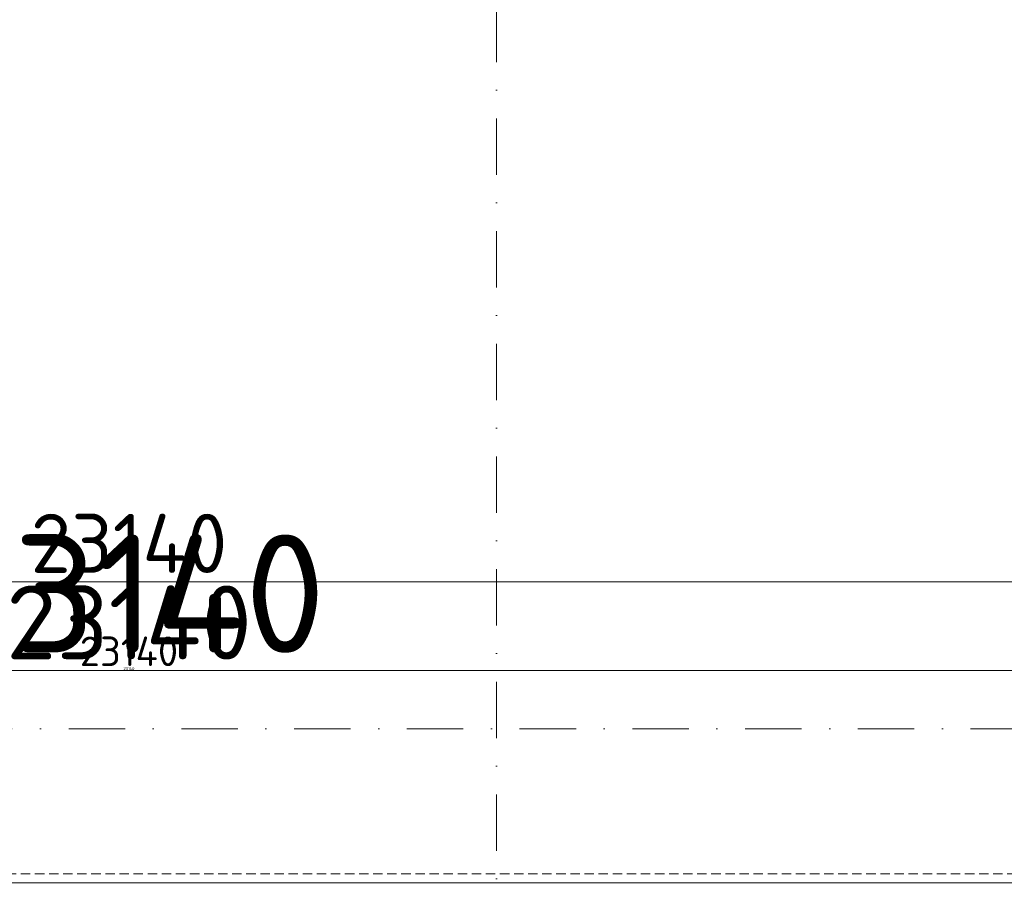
# Model space of a CAD drawing. Header units: millimetres. Extents: x -15830 to 4680139, y -28864 to 2281735.
# Tile 468 of 577: x 340255 to 346911, y 243178 to 249081. Entities that reach past the tile are written whole.
import ezdxf

# ---------------------------------------------------------------- set-up
doc = ezdxf.new("R2010")
doc.units = ezdxf.units.MM
for name, pattern in [('CENTERX2', [101.6, 63.5, -12.7, 12.7, -12.7]), ('DASHDOT', [25.4, 12.7, -6.35, 0, -6.35]), ('DASHED', [19.05, 12.7, -6.35]), ('HIDDEN', [9.525, 6.35, -3.175])]:
    doc.linetypes.add(name, pattern=pattern)
for name, color, linetype, lineweight in [('A99_N_kce-pod', 7, 'DASHED', 20), ('A99_N_koty-200', 5, 'Continuous', 5), ('A99_N_koty-200 @ 1', 5, 'Continuous', 5), ('A99_N_koty-200 @ 10', 5, 'Continuous', 5), ('A99_N_koty-200 @ 100', 5, 'Continuous', 5), ('A99_N_koty-200 @ 200', 5, 'Continuous', 5), ('A99_N_koty-200 @ 250 (1)', 5, 'Continuous', 5), ('A99_N_koty-200 @ 250 (2)', 5, 'Continuous', 5), ('A99_N_koty-200 @ 400', 5, 'Continuous', 5), ('A99_S_kce-pohl', 7, 'Continuous', 5), ('A99_S_osy', 1, 'CENTERX2', 5)]:
    doc.layers.add(name, color=color, linetype=linetype, lineweight=lineweight)
doc.styles.add('A99_kota', font='isocpeur.ttf', dxfattribs={"height": 2})
doc.dimstyles.new('A99_kota_200 new', dxfattribs={"dimscale": 200, "dimtxt": 2, "dimasz": 1.2, "dimexe": 0.5, "dimexo": 1.5, "dimgap": 0.3, "dimtad": 1, "dimdec": 0, "dimzin": 3, "dimdsep": 46, "dimtxsty": 'A99_kota', "dimblk": 'ARCHTICK', "dimcen": 2.5, "dimazin": 2, "dimtfac": 0.75, "dimtdec": 0, "dimtmove": 2, "dimatfit": 0, "dimfxl": 0, "dimtolj": 1, "dimtzin": 0, "dimlwd": 5, "dimlwe": 5, "dimarcsym": 0})

# ---------------------------------------------------------------- blocks, each defined once
blk = doc.blocks.new('_ArchTick')
at = {"color": 0, "linetype": 'ByBlock', "const_width": 0.15}
blk.add_lwpolyline([(-0.5, -0.5), (0.5, 0.5)], dxfattribs=at)
blk = doc.blocks.new('*D216')
at = {"layer": 'A99_N_koty-200', "color": 0, "linetype": 'Continuous', "lineweight": 5, "ltscale": 10, "transparency": 16777216}
for p, q in [((343479, 241208.3), (343479, 240758.3)), ((352479, 241208.3), (352479, 240758.3)), ((352479, 240808.3), (343479, 240808.3))]:
    blk.add_line(p, q, dxfattribs=at)
at = {"layer": 'Defpoints', "color": 0, "linetype": 'Continuous', "ltscale": 10, "transparency": 16777216}
for p in [(343479, 243683.3), (352479, 243683.3), (343479, 240808.3)]:
    blk.add_point(p, dxfattribs=at)
at = {"layer": 'A99_N_koty-200', "color": 0, "linetype": 'Continuous', "lineweight": 5, "ltscale": 10, "transparency": 16777216, "xscale": 120, "yscale": 120, "zscale": 120, "rotation": 180}
blk.add_blockref('_ArchTick', (343479, 240808.3), dxfattribs=at)
at = {"layer": 'A99_N_koty-200', "color": 0, "linetype": 'Continuous', "lineweight": 5, "ltscale": 10, "transparency": 16777216, "xscale": 120, "yscale": 120, "zscale": 120}
blk.add_blockref('_ArchTick', (352479, 240808.3), dxfattribs=at)
at = {"layer": 'A99_N_koty-200', "color": 0, "linetype": 'Continuous', "ltscale": 10, "transparency": 16777216, "insert": (347979, 240938.3), "char_height": 200, "attachment_point": 5, "style": 'A99_kota'}
blk.add_mtext('\\A1;9000', dxfattribs=at)
blk = doc.blocks.new('*D217')
at = {"layer": 'A99_N_koty-200', "color": 0, "linetype": 'Continuous', "lineweight": 5, "ltscale": 10, "transparency": 16777216}
for p, q in [((343479, 241608.3), (343479, 240708.3)), ((352479, 241608.3), (352479, 240708.3)), ((352479, 240808.3), (343479, 240808.3))]:
    blk.add_line(p, q, dxfattribs=at)
at = {"layer": 'Defpoints', "color": 0, "linetype": 'Continuous', "ltscale": 10, "transparency": 16777216}
for p in [(343479, 243683.3), (352479, 243683.3), (343479, 240808.3)]:
    blk.add_point(p, dxfattribs=at)
at = {"layer": 'A99_N_koty-200', "color": 0, "linetype": 'Continuous', "lineweight": 5, "ltscale": 10, "transparency": 16777216, "xscale": 240, "yscale": 240, "zscale": 240, "rotation": 180}
blk.add_blockref('_ArchTick', (343479, 240808.3), dxfattribs=at)
at = {"layer": 'A99_N_koty-200', "color": 0, "linetype": 'Continuous', "lineweight": 5, "ltscale": 10, "transparency": 16777216, "xscale": 240, "yscale": 240, "zscale": 240}
blk.add_blockref('_ArchTick', (352479, 240808.3), dxfattribs=at)
at = {"layer": 'A99_N_koty-200', "color": 0, "linetype": 'Continuous', "ltscale": 10, "transparency": 16777216, "insert": (347979, 241068.3), "char_height": 400, "attachment_point": 5, "style": 'A99_kota'}
blk.add_mtext('\\A1;9000', dxfattribs=at)
blk = doc.blocks.new('*D218')
at = {"layer": 'A99_N_koty-200', "color": 0, "linetype": 'Continuous', "lineweight": 5, "ltscale": 10, "transparency": 16777216}
for p, q in [((343479, 240812.3), (343479, 240807.8)), ((352479, 240808.3), (343479, 240808.3)), ((352479, 240812.3), (352479, 240807.8))]:
    blk.add_line(p, q, dxfattribs=at)
at = {"layer": 'Defpoints', "color": 0, "linetype": 'Continuous', "ltscale": 10, "transparency": 16777216}
for p in [(343479, 243683.3), (352479, 243683.3), (343479, 240808.3)]:
    blk.add_point(p, dxfattribs=at)
at = {"layer": 'A99_N_koty-200', "color": 0, "linetype": 'Continuous', "lineweight": 5, "ltscale": 10, "transparency": 16777216, "xscale": 1.2, "yscale": 1.2, "zscale": 1.2, "rotation": 180}
blk.add_blockref('_ArchTick', (343479, 240808.3), dxfattribs=at)
at = {"layer": 'A99_N_koty-200', "color": 0, "linetype": 'Continuous', "lineweight": 5, "ltscale": 10, "transparency": 16777216, "xscale": 1.2, "yscale": 1.2, "zscale": 1.2}
blk.add_blockref('_ArchTick', (352479, 240808.3), dxfattribs=at)
at = {"layer": 'A99_N_koty-200', "color": 0, "linetype": 'Continuous', "ltscale": 10, "transparency": 16777216, "insert": (347979, 240809.6), "char_height": 2, "attachment_point": 5, "style": 'A99_kota'}
blk.add_mtext('\\A1;9000', dxfattribs=at)
blk = doc.blocks.new('*D219')
at = {"layer": 'A99_N_koty-200', "color": 0, "linetype": 'Continuous', "lineweight": 5, "ltscale": 10, "transparency": 16777216}
for p, q in [((343479, 242408.3), (343479, 240608.3)), ((352479, 242408.3), (352479, 240608.3)), ((352479, 240808.3), (343479, 240808.3))]:
    blk.add_line(p, q, dxfattribs=at)
at = {"layer": 'Defpoints', "color": 0, "linetype": 'Continuous', "ltscale": 10, "transparency": 16777216}
for p in [(343479, 243683.3), (352479, 243683.3), (343479, 240808.3)]:
    blk.add_point(p, dxfattribs=at)
at = {"layer": 'A99_N_koty-200', "color": 0, "linetype": 'Continuous', "lineweight": 5, "ltscale": 10, "transparency": 16777216, "xscale": 480, "yscale": 480, "zscale": 480, "rotation": 180}
blk.add_blockref('_ArchTick', (343479, 240808.3), dxfattribs=at)
at = {"layer": 'A99_N_koty-200', "color": 0, "linetype": 'Continuous', "lineweight": 5, "ltscale": 10, "transparency": 16777216, "xscale": 480, "yscale": 480, "zscale": 480}
blk.add_blockref('_ArchTick', (352479, 240808.3), dxfattribs=at)
at = {"layer": 'A99_N_koty-200', "color": 0, "linetype": 'Continuous', "ltscale": 10, "transparency": 16777216, "insert": (347979, 241328.3), "char_height": 800, "attachment_point": 5, "style": 'A99_kota'}
blk.add_mtext('\\A1;9000', dxfattribs=at)
blk = doc.blocks.new('*D220')
at = {"layer": 'A99_N_koty-200', "color": 0, "linetype": 'Continuous', "lineweight": 5, "ltscale": 10, "transparency": 16777216}
for p, q in [((343479, 240848.3), (343479, 240803.3)), ((352479, 240808.3), (343479, 240808.3)), ((352479, 240848.3), (352479, 240803.3))]:
    blk.add_line(p, q, dxfattribs=at)
at = {"layer": 'Defpoints', "color": 0, "linetype": 'Continuous', "ltscale": 10, "transparency": 16777216}
for p in [(343479, 243683.3), (352479, 243683.3), (343479, 240808.3)]:
    blk.add_point(p, dxfattribs=at)
at = {"layer": 'A99_N_koty-200', "color": 0, "linetype": 'Continuous', "lineweight": 5, "ltscale": 10, "transparency": 16777216, "xscale": 12, "yscale": 12, "zscale": 12, "rotation": 180}
blk.add_blockref('_ArchTick', (343479, 240808.3), dxfattribs=at)
at = {"layer": 'A99_N_koty-200', "color": 0, "linetype": 'Continuous', "lineweight": 5, "ltscale": 10, "transparency": 16777216, "xscale": 12, "yscale": 12, "zscale": 12}
blk.add_blockref('_ArchTick', (352479, 240808.3), dxfattribs=at)
at = {"layer": 'A99_N_koty-200', "color": 0, "linetype": 'Continuous', "ltscale": 10, "transparency": 16777216, "insert": (347979, 240821.3), "char_height": 20, "attachment_point": 5, "style": 'A99_kota'}
blk.add_mtext('\\A1;9000', dxfattribs=at)
blk = doc.blocks.new('*D221')
at = {"layer": 'A99_N_koty-200', "color": 0, "linetype": 'Continuous', "lineweight": 5, "ltscale": 10, "transparency": 16777216}
for p, q in [((343479, 241808.3), (343479, 240683.3)), ((352479, 241808.3), (352479, 240683.3)), ((352479, 240808.3), (343479, 240808.3))]:
    blk.add_line(p, q, dxfattribs=at)
at = {"layer": 'Defpoints', "color": 0, "linetype": 'Continuous', "ltscale": 10, "transparency": 16777216}
for p in [(343479, 243683.3), (352479, 243683.3), (343479, 240808.3)]:
    blk.add_point(p, dxfattribs=at)
at = {"layer": 'A99_N_koty-200', "color": 0, "linetype": 'Continuous', "lineweight": 5, "ltscale": 10, "transparency": 16777216, "xscale": 300, "yscale": 300, "zscale": 300, "rotation": 180}
blk.add_blockref('_ArchTick', (343479, 240808.3), dxfattribs=at)
at = {"layer": 'A99_N_koty-200', "color": 0, "linetype": 'Continuous', "lineweight": 5, "ltscale": 10, "transparency": 16777216, "xscale": 300, "yscale": 300, "zscale": 300}
blk.add_blockref('_ArchTick', (352479, 240808.3), dxfattribs=at)
at = {"layer": 'A99_N_koty-200', "color": 0, "linetype": 'Continuous', "ltscale": 10, "transparency": 16777216, "insert": (347979, 241133.3), "char_height": 500, "attachment_point": 5, "style": 'A99_kota'}
blk.add_mtext('\\A1;9000', dxfattribs=at)
blk = doc.blocks.new('*D222')
at = {"layer": 'A99_N_koty-200', "color": 0, "linetype": 'Continuous', "lineweight": 5, "ltscale": 10, "transparency": 16777216}
for p, q in [((343479, 241808.3), (343479, 240683.3)), ((352479, 241808.3), (352479, 240683.3)), ((352479, 240808.3), (343479, 240808.3))]:
    blk.add_line(p, q, dxfattribs=at)
at = {"layer": 'Defpoints', "color": 0, "linetype": 'Continuous', "ltscale": 10, "transparency": 16777216}
for p in [(343479, 243683.3), (352479, 243683.3), (343479, 240808.3)]:
    blk.add_point(p, dxfattribs=at)
at = {"layer": 'A99_N_koty-200', "color": 0, "linetype": 'Continuous', "lineweight": 5, "ltscale": 10, "transparency": 16777216, "xscale": 300, "yscale": 300, "zscale": 300, "rotation": 180}
blk.add_blockref('_ArchTick', (343479, 240808.3), dxfattribs=at)
at = {"layer": 'A99_N_koty-200', "color": 0, "linetype": 'Continuous', "lineweight": 5, "ltscale": 10, "transparency": 16777216, "xscale": 300, "yscale": 300, "zscale": 300}
blk.add_blockref('_ArchTick', (352479, 240808.3), dxfattribs=at)
at = {"layer": 'A99_N_koty-200', "color": 0, "linetype": 'Continuous', "ltscale": 10, "transparency": 16777216, "insert": (347979, 241133.3), "char_height": 500, "attachment_point": 5, "style": 'A99_kota'}
blk.add_mtext('\\A1;9000', dxfattribs=at)
blk = doc.blocks.new('*D223')
at = {"layer": 'A99_N_koty-200', "color": 0, "linetype": 'Continuous', "lineweight": 5, "ltscale": 10, "transparency": 16777216}
for p, q in [((334479, 241208.3), (334479, 240758.3)), ((343479, 241208.3), (343479, 240758.3)), ((343479, 240808.3), (334479, 240808.3))]:
    blk.add_line(p, q, dxfattribs=at)
at = {"layer": 'Defpoints', "color": 0, "linetype": 'Continuous', "ltscale": 10, "transparency": 16777216}
for p in [(334479, 243683.3), (343479, 243683.3), (334479, 240808.3)]:
    blk.add_point(p, dxfattribs=at)
at = {"layer": 'A99_N_koty-200', "color": 0, "linetype": 'Continuous', "lineweight": 5, "ltscale": 10, "transparency": 16777216, "xscale": 120, "yscale": 120, "zscale": 120, "rotation": 180}
blk.add_blockref('_ArchTick', (334479, 240808.3), dxfattribs=at)
at = {"layer": 'A99_N_koty-200', "color": 0, "linetype": 'Continuous', "lineweight": 5, "ltscale": 10, "transparency": 16777216, "xscale": 120, "yscale": 120, "zscale": 120}
blk.add_blockref('_ArchTick', (343479, 240808.3), dxfattribs=at)
at = {"layer": 'A99_N_koty-200', "color": 0, "linetype": 'Continuous', "ltscale": 10, "transparency": 16777216, "insert": (338979, 240938.3), "char_height": 200, "attachment_point": 5, "style": 'A99_kota'}
blk.add_mtext('\\A1;9000', dxfattribs=at)
blk = doc.blocks.new('*D224')
at = {"layer": 'A99_N_koty-200', "color": 0, "linetype": 'Continuous', "lineweight": 5, "ltscale": 10, "transparency": 16777216}
for p, q in [((334479, 241608.3), (334479, 240708.3)), ((343479, 241608.3), (343479, 240708.3)), ((343479, 240808.3), (334479, 240808.3))]:
    blk.add_line(p, q, dxfattribs=at)
at = {"layer": 'Defpoints', "color": 0, "linetype": 'Continuous', "ltscale": 10, "transparency": 16777216}
for p in [(334479, 243683.3), (343479, 243683.3), (334479, 240808.3)]:
    blk.add_point(p, dxfattribs=at)
at = {"layer": 'A99_N_koty-200', "color": 0, "linetype": 'Continuous', "lineweight": 5, "ltscale": 10, "transparency": 16777216, "xscale": 240, "yscale": 240, "zscale": 240, "rotation": 180}
blk.add_blockref('_ArchTick', (334479, 240808.3), dxfattribs=at)
at = {"layer": 'A99_N_koty-200', "color": 0, "linetype": 'Continuous', "lineweight": 5, "ltscale": 10, "transparency": 16777216, "xscale": 240, "yscale": 240, "zscale": 240}
blk.add_blockref('_ArchTick', (343479, 240808.3), dxfattribs=at)
at = {"layer": 'A99_N_koty-200', "color": 0, "linetype": 'Continuous', "ltscale": 10, "transparency": 16777216, "insert": (338979, 241068.3), "char_height": 400, "attachment_point": 5, "style": 'A99_kota'}
blk.add_mtext('\\A1;9000', dxfattribs=at)
blk = doc.blocks.new('*D225')
at = {"layer": 'A99_N_koty-200', "color": 0, "linetype": 'Continuous', "lineweight": 5, "ltscale": 10, "transparency": 16777216}
for p, q in [((334479, 240812.3), (334479, 240807.8)), ((343479, 240808.3), (334479, 240808.3)), ((343479, 240812.3), (343479, 240807.8))]:
    blk.add_line(p, q, dxfattribs=at)
at = {"layer": 'Defpoints', "color": 0, "linetype": 'Continuous', "ltscale": 10, "transparency": 16777216}
for p in [(334479, 243683.3), (343479, 243683.3), (334479, 240808.3)]:
    blk.add_point(p, dxfattribs=at)
at = {"layer": 'A99_N_koty-200', "color": 0, "linetype": 'Continuous', "lineweight": 5, "ltscale": 10, "transparency": 16777216, "xscale": 1.2, "yscale": 1.2, "zscale": 1.2, "rotation": 180}
blk.add_blockref('_ArchTick', (334479, 240808.3), dxfattribs=at)
at = {"layer": 'A99_N_koty-200', "color": 0, "linetype": 'Continuous', "lineweight": 5, "ltscale": 10, "transparency": 16777216, "xscale": 1.2, "yscale": 1.2, "zscale": 1.2}
blk.add_blockref('_ArchTick', (343479, 240808.3), dxfattribs=at)
at = {"layer": 'A99_N_koty-200', "color": 0, "linetype": 'Continuous', "ltscale": 10, "transparency": 16777216, "insert": (338979, 240809.6), "char_height": 2, "attachment_point": 5, "style": 'A99_kota'}
blk.add_mtext('\\A1;9000', dxfattribs=at)
blk = doc.blocks.new('*D226')
at = {"layer": 'A99_N_koty-200', "color": 0, "linetype": 'Continuous', "lineweight": 5, "ltscale": 10, "transparency": 16777216}
for p, q in [((334479, 242408.3), (334479, 240608.3)), ((343479, 242408.3), (343479, 240608.3)), ((343479, 240808.3), (334479, 240808.3))]:
    blk.add_line(p, q, dxfattribs=at)
at = {"layer": 'Defpoints', "color": 0, "linetype": 'Continuous', "ltscale": 10, "transparency": 16777216}
for p in [(334479, 243683.3), (343479, 243683.3), (334479, 240808.3)]:
    blk.add_point(p, dxfattribs=at)
at = {"layer": 'A99_N_koty-200', "color": 0, "linetype": 'Continuous', "lineweight": 5, "ltscale": 10, "transparency": 16777216, "xscale": 480, "yscale": 480, "zscale": 480, "rotation": 180}
blk.add_blockref('_ArchTick', (334479, 240808.3), dxfattribs=at)
at = {"layer": 'A99_N_koty-200', "color": 0, "linetype": 'Continuous', "lineweight": 5, "ltscale": 10, "transparency": 16777216, "xscale": 480, "yscale": 480, "zscale": 480}
blk.add_blockref('_ArchTick', (343479, 240808.3), dxfattribs=at)
at = {"layer": 'A99_N_koty-200', "color": 0, "linetype": 'Continuous', "ltscale": 10, "transparency": 16777216, "insert": (338979, 241328.3), "char_height": 800, "attachment_point": 5, "style": 'A99_kota'}
blk.add_mtext('\\A1;9000', dxfattribs=at)
blk = doc.blocks.new('*D227')
at = {"layer": 'A99_N_koty-200', "color": 0, "linetype": 'Continuous', "lineweight": 5, "ltscale": 10, "transparency": 16777216}
for p, q in [((334479, 240848.3), (334479, 240803.3)), ((343479, 240808.3), (334479, 240808.3)), ((343479, 240848.3), (343479, 240803.3))]:
    blk.add_line(p, q, dxfattribs=at)
at = {"layer": 'Defpoints', "color": 0, "linetype": 'Continuous', "ltscale": 10, "transparency": 16777216}
for p in [(334479, 243683.3), (343479, 243683.3), (334479, 240808.3)]:
    blk.add_point(p, dxfattribs=at)
at = {"layer": 'A99_N_koty-200', "color": 0, "linetype": 'Continuous', "lineweight": 5, "ltscale": 10, "transparency": 16777216, "xscale": 12, "yscale": 12, "zscale": 12, "rotation": 180}
blk.add_blockref('_ArchTick', (334479, 240808.3), dxfattribs=at)
at = {"layer": 'A99_N_koty-200', "color": 0, "linetype": 'Continuous', "lineweight": 5, "ltscale": 10, "transparency": 16777216, "xscale": 12, "yscale": 12, "zscale": 12}
blk.add_blockref('_ArchTick', (343479, 240808.3), dxfattribs=at)
at = {"layer": 'A99_N_koty-200', "color": 0, "linetype": 'Continuous', "ltscale": 10, "transparency": 16777216, "insert": (338979, 240821.3), "char_height": 20, "attachment_point": 5, "style": 'A99_kota'}
blk.add_mtext('\\A1;9000', dxfattribs=at)
blk = doc.blocks.new('*D228')
at = {"layer": 'A99_N_koty-200', "color": 0, "linetype": 'Continuous', "lineweight": 5, "ltscale": 10, "transparency": 16777216}
for p, q in [((334479, 241808.3), (334479, 240683.3)), ((343479, 241808.3), (343479, 240683.3)), ((343479, 240808.3), (334479, 240808.3))]:
    blk.add_line(p, q, dxfattribs=at)
at = {"layer": 'Defpoints', "color": 0, "linetype": 'Continuous', "ltscale": 10, "transparency": 16777216}
for p in [(334479, 243683.3), (343479, 243683.3), (334479, 240808.3)]:
    blk.add_point(p, dxfattribs=at)
at = {"layer": 'A99_N_koty-200', "color": 0, "linetype": 'Continuous', "lineweight": 5, "ltscale": 10, "transparency": 16777216, "xscale": 300, "yscale": 300, "zscale": 300, "rotation": 180}
blk.add_blockref('_ArchTick', (334479, 240808.3), dxfattribs=at)
at = {"layer": 'A99_N_koty-200', "color": 0, "linetype": 'Continuous', "lineweight": 5, "ltscale": 10, "transparency": 16777216, "xscale": 300, "yscale": 300, "zscale": 300}
blk.add_blockref('_ArchTick', (343479, 240808.3), dxfattribs=at)
at = {"layer": 'A99_N_koty-200', "color": 0, "linetype": 'Continuous', "ltscale": 10, "transparency": 16777216, "insert": (338979, 241133.3), "char_height": 500, "attachment_point": 5, "style": 'A99_kota'}
blk.add_mtext('\\A1;9000', dxfattribs=at)
blk = doc.blocks.new('*D229')
at = {"layer": 'A99_N_koty-200', "color": 0, "linetype": 'Continuous', "lineweight": 5, "ltscale": 10, "transparency": 16777216}
for p, q in [((334479, 241808.3), (334479, 240683.3)), ((343479, 241808.3), (343479, 240683.3)), ((343479, 240808.3), (334479, 240808.3))]:
    blk.add_line(p, q, dxfattribs=at)
at = {"layer": 'Defpoints', "color": 0, "linetype": 'Continuous', "ltscale": 10, "transparency": 16777216}
for p in [(334479, 243683.3), (343479, 243683.3), (334479, 240808.3)]:
    blk.add_point(p, dxfattribs=at)
at = {"layer": 'A99_N_koty-200', "color": 0, "linetype": 'Continuous', "lineweight": 5, "ltscale": 10, "transparency": 16777216, "xscale": 300, "yscale": 300, "zscale": 300, "rotation": 180}
blk.add_blockref('_ArchTick', (334479, 240808.3), dxfattribs=at)
at = {"layer": 'A99_N_koty-200', "color": 0, "linetype": 'Continuous', "lineweight": 5, "ltscale": 10, "transparency": 16777216, "xscale": 300, "yscale": 300, "zscale": 300}
blk.add_blockref('_ArchTick', (343479, 240808.3), dxfattribs=at)
at = {"layer": 'A99_N_koty-200', "color": 0, "linetype": 'Continuous', "ltscale": 10, "transparency": 16777216, "insert": (338979, 241133.3), "char_height": 500, "attachment_point": 5, "style": 'A99_kota'}
blk.add_mtext('\\A1;9000', dxfattribs=at)
blk = doc.blocks.new('*D121')
at = {"layer": 'A99_N_koty-200', "color": 0, "linetype": 'Continuous', "lineweight": 5, "ltscale": 10, "transparency": 16777216}
for p, q in [((329424, 244478.3), (329424, 245378.3)), ((352564, 244478.3), (352564, 245378.3)), ((329424, 245278.3), (352564, 245278.3))]:
    blk.add_line(p, q, dxfattribs=at)
at = {"layer": 'Defpoints', "color": 0, "linetype": 'Continuous', "ltscale": 10, "transparency": 16777216}
for p in [(352564, 245278.3), (329424, 243203.3), (352564, 243203.3)]:
    blk.add_point(p, dxfattribs=at)
at = {"layer": 'A99_N_koty-200', "color": 0, "linetype": 'Continuous', "lineweight": 5, "ltscale": 10, "transparency": 16777216, "xscale": 240, "yscale": 240, "zscale": 240, "rotation": 180}
blk.add_blockref('_ArchTick', (329424, 245278.3), dxfattribs=at)
at = {"layer": 'A99_N_koty-200', "color": 0, "linetype": 'Continuous', "lineweight": 5, "ltscale": 10, "transparency": 16777216, "xscale": 240, "yscale": 240, "zscale": 240}
blk.add_blockref('_ArchTick', (352564, 245278.3), dxfattribs=at)
at = {"layer": 'A99_N_koty-200', "color": 0, "linetype": 'Continuous', "ltscale": 10, "transparency": 16777216, "insert": (340994, 245538.3), "char_height": 400, "attachment_point": 5, "style": 'A99_kota'}
blk.add_mtext('\\A1;23140', dxfattribs=at)
blk = doc.blocks.new('*D122')
at = {"layer": 'A99_N_koty-200', "color": 0, "linetype": 'Continuous', "lineweight": 5, "ltscale": 10, "transparency": 16777216}
for p, q in [((329424, 244278.3), (329424, 244728.3)), ((329424, 244678.3), (352564, 244678.3)), ((352564, 244278.3), (352564, 244728.3))]:
    blk.add_line(p, q, dxfattribs=at)
at = {"layer": 'Defpoints', "color": 0, "linetype": 'Continuous', "ltscale": 10, "transparency": 16777216}
for p in [(352564, 244678.3), (329424, 243203.3), (352564, 243203.3)]:
    blk.add_point(p, dxfattribs=at)
at = {"layer": 'A99_N_koty-200', "color": 0, "linetype": 'Continuous', "lineweight": 5, "ltscale": 10, "transparency": 16777216, "xscale": 120, "yscale": 120, "zscale": 120, "rotation": 180}
blk.add_blockref('_ArchTick', (329424, 244678.3), dxfattribs=at)
at = {"layer": 'A99_N_koty-200', "color": 0, "linetype": 'Continuous', "lineweight": 5, "ltscale": 10, "transparency": 16777216, "xscale": 120, "yscale": 120, "zscale": 120}
blk.add_blockref('_ArchTick', (352564, 244678.3), dxfattribs=at)
at = {"layer": 'A99_N_koty-200', "color": 0, "linetype": 'Continuous', "ltscale": 10, "transparency": 16777216, "insert": (340994, 244808.3), "char_height": 200, "attachment_point": 5, "style": 'A99_kota'}
blk.add_mtext('\\A1;23140', dxfattribs=at)
blk = doc.blocks.new('*D123')
at = {"layer": 'A99_N_koty-200', "color": 0, "linetype": 'Continuous', "lineweight": 5, "ltscale": 10, "transparency": 16777216}
for p, q in [((329424, 244674.3), (329424, 244678.8)), ((329424, 244678.3), (352564, 244678.3)), ((352564, 244674.3), (352564, 244678.8))]:
    blk.add_line(p, q, dxfattribs=at)
at = {"layer": 'Defpoints', "color": 0, "linetype": 'Continuous', "ltscale": 10, "transparency": 16777216}
for p in [(352564, 244678.3), (329424, 243203.3), (352564, 243203.3)]:
    blk.add_point(p, dxfattribs=at)
at = {"layer": 'A99_N_koty-200', "color": 0, "linetype": 'Continuous', "lineweight": 5, "ltscale": 10, "transparency": 16777216, "xscale": 1.2, "yscale": 1.2, "zscale": 1.2, "rotation": 180}
blk.add_blockref('_ArchTick', (329424, 244678.3), dxfattribs=at)
at = {"layer": 'A99_N_koty-200', "color": 0, "linetype": 'Continuous', "lineweight": 5, "ltscale": 10, "transparency": 16777216, "xscale": 1.2, "yscale": 1.2, "zscale": 1.2}
blk.add_blockref('_ArchTick', (352564, 244678.3), dxfattribs=at)
at = {"layer": 'A99_N_koty-200', "color": 0, "linetype": 'Continuous', "ltscale": 10, "transparency": 16777216, "insert": (340994, 244679.6), "char_height": 2, "attachment_point": 5, "style": 'A99_kota'}
blk.add_mtext('\\A1;23140', dxfattribs=at)
blk = doc.blocks.new('*D124')
at = {"layer": 'A99_N_koty-200', "color": 0, "linetype": 'Continuous', "lineweight": 5, "ltscale": 10, "transparency": 16777216}
for p, q in [((329424, 243803.3), (329424, 244878.3)), ((352564, 243803.3), (352564, 244878.3)), ((329424, 244678.3), (352564, 244678.3))]:
    blk.add_line(p, q, dxfattribs=at)
at = {"layer": 'Defpoints', "color": 0, "linetype": 'Continuous', "ltscale": 10, "transparency": 16777216}
for p in [(352564, 244678.3), (329424, 243203.3), (352564, 243203.3)]:
    blk.add_point(p, dxfattribs=at)
at = {"layer": 'A99_N_koty-200', "color": 0, "linetype": 'Continuous', "lineweight": 5, "ltscale": 10, "transparency": 16777216, "xscale": 480, "yscale": 480, "zscale": 480, "rotation": 180}
blk.add_blockref('_ArchTick', (329424, 244678.3), dxfattribs=at)
at = {"layer": 'A99_N_koty-200', "color": 0, "linetype": 'Continuous', "lineweight": 5, "ltscale": 10, "transparency": 16777216, "xscale": 480, "yscale": 480, "zscale": 480}
blk.add_blockref('_ArchTick', (352564, 244678.3), dxfattribs=at)
at = {"layer": 'A99_N_koty-200', "color": 0, "linetype": 'Continuous', "ltscale": 10, "transparency": 16777216, "insert": (340994, 245198.3), "char_height": 800, "attachment_point": 5, "style": 'A99_kota'}
blk.add_mtext('\\A1;23140', dxfattribs=at)
blk = doc.blocks.new('*D125')
at = {"layer": 'A99_N_koty-200', "color": 0, "linetype": 'Continuous', "lineweight": 5, "ltscale": 10, "transparency": 16777216}
for p, q in [((329424, 244638.3), (329424, 244683.3)), ((329424, 244678.3), (352564, 244678.3)), ((352564, 244638.3), (352564, 244683.3))]:
    blk.add_line(p, q, dxfattribs=at)
at = {"layer": 'Defpoints', "color": 0, "linetype": 'Continuous', "ltscale": 10, "transparency": 16777216}
for p in [(352564, 244678.3), (329424, 243203.3), (352564, 243203.3)]:
    blk.add_point(p, dxfattribs=at)
at = {"layer": 'A99_N_koty-200', "color": 0, "linetype": 'Continuous', "lineweight": 5, "ltscale": 10, "transparency": 16777216, "xscale": 12, "yscale": 12, "zscale": 12, "rotation": 180}
blk.add_blockref('_ArchTick', (329424, 244678.3), dxfattribs=at)
at = {"layer": 'A99_N_koty-200', "color": 0, "linetype": 'Continuous', "lineweight": 5, "ltscale": 10, "transparency": 16777216, "xscale": 12, "yscale": 12, "zscale": 12}
blk.add_blockref('_ArchTick', (352564, 244678.3), dxfattribs=at)
at = {"layer": 'A99_N_koty-200', "color": 0, "linetype": 'Continuous', "ltscale": 10, "transparency": 16777216, "insert": (340994, 244691.3), "char_height": 20, "attachment_point": 5, "style": 'A99_kota'}
blk.add_mtext('\\A1;23140', dxfattribs=at)
blk = doc.blocks.new('*D126')
at = {"layer": 'A99_N_koty-200', "color": 0, "linetype": 'Continuous', "lineweight": 5, "ltscale": 10, "transparency": 16777216}
for p, q in [((329424, 243678.3), (329424, 244803.3)), ((352564, 243678.3), (352564, 244803.3)), ((329424, 244678.3), (352564, 244678.3))]:
    blk.add_line(p, q, dxfattribs=at)
at = {"layer": 'Defpoints', "color": 0, "linetype": 'Continuous', "ltscale": 10, "transparency": 16777216}
for p in [(352564, 244678.3), (329424, 243203.3), (352564, 243203.3)]:
    blk.add_point(p, dxfattribs=at)
at = {"layer": 'A99_N_koty-200', "color": 0, "linetype": 'Continuous', "lineweight": 5, "ltscale": 10, "transparency": 16777216, "xscale": 300, "yscale": 300, "zscale": 300, "rotation": 180}
blk.add_blockref('_ArchTick', (329424, 244678.3), dxfattribs=at)
at = {"layer": 'A99_N_koty-200', "color": 0, "linetype": 'Continuous', "lineweight": 5, "ltscale": 10, "transparency": 16777216, "xscale": 300, "yscale": 300, "zscale": 300}
blk.add_blockref('_ArchTick', (352564, 244678.3), dxfattribs=at)
at = {"layer": 'A99_N_koty-200', "color": 0, "linetype": 'Continuous', "ltscale": 10, "transparency": 16777216, "insert": (340994, 245003.3), "char_height": 500, "attachment_point": 5, "style": 'A99_kota'}
blk.add_mtext('\\A1;23140', dxfattribs=at)
blk = doc.blocks.new('*D127')
at = {"layer": 'A99_N_koty-200', "color": 0, "linetype": 'Continuous', "lineweight": 5, "ltscale": 10, "transparency": 16777216}
for p, q in [((329424, 243678.3), (329424, 244803.3)), ((352564, 243678.3), (352564, 244803.3)), ((329424, 244678.3), (352564, 244678.3))]:
    blk.add_line(p, q, dxfattribs=at)
at = {"layer": 'Defpoints', "color": 0, "linetype": 'Continuous', "ltscale": 10, "transparency": 16777216}
for p in [(352564, 244678.3), (329424, 243203.3), (352564, 243203.3)]:
    blk.add_point(p, dxfattribs=at)
at = {"layer": 'A99_N_koty-200', "color": 0, "linetype": 'Continuous', "lineweight": 5, "ltscale": 10, "transparency": 16777216, "xscale": 300, "yscale": 300, "zscale": 300, "rotation": 180}
blk.add_blockref('_ArchTick', (329424, 244678.3), dxfattribs=at)
at = {"layer": 'A99_N_koty-200', "color": 0, "linetype": 'Continuous', "lineweight": 5, "ltscale": 10, "transparency": 16777216, "xscale": 300, "yscale": 300, "zscale": 300}
blk.add_blockref('_ArchTick', (352564, 244678.3), dxfattribs=at)
at = {"layer": 'A99_N_koty-200', "color": 0, "linetype": 'Continuous', "ltscale": 10, "transparency": 16777216, "insert": (340994, 245003.3), "char_height": 500, "attachment_point": 5, "style": 'A99_kota'}
blk.add_mtext('\\A1;23140', dxfattribs=at)
blk = doc.blocks.new('*U782')
at = {"layer": 'A99_N_koty-200 @ 1', "linetype": 'Continuous', "ltscale": 10}
dim = blk.add_linear_dim(base=(343479, 240808.3), p1=(352479, 243683.3), p2=(343479, 243683.3), angle=180, dimstyle='A99_kota_200 new', override={"dimscale": 1, "dimtix": 1, "dimtofl": 1, "dimtmove": 1, "dimatfit": 1}, dxfattribs=at)
dim.commit()
dim.dimension.update_dxf_attribs({"geometry": '*D218', "text_midpoint": (347979, 240809.6)})
at = {"layer": 'A99_N_koty-200 @ 10', "linetype": 'Continuous', "ltscale": 10}
dim = blk.add_linear_dim(base=(343479, 240808.3), p1=(352479, 243683.3), p2=(343479, 243683.3), angle=180, dimstyle='A99_kota_200 new', override={"dimscale": 10, "dimtix": 1, "dimtofl": 1, "dimtmove": 1, "dimatfit": 1}, dxfattribs=at)
dim.commit()
dim.dimension.update_dxf_attribs({"geometry": '*D220', "text_midpoint": (347979, 240821.3)})
at = {"layer": 'A99_N_koty-200 @ 100', "linetype": 'Continuous', "ltscale": 10}
dim = blk.add_linear_dim(base=(343479, 240808.3), p1=(352479, 243683.3), p2=(343479, 243683.3), angle=180, dimstyle='A99_kota_200 new', override={"dimscale": 100, "dimtix": 1, "dimtofl": 1, "dimtmove": 1, "dimatfit": 1}, dxfattribs=at)
dim.commit()
dim.dimension.update_dxf_attribs({"geometry": '*D216', "text_midpoint": (347979, 240938.3)})
at = {"layer": 'A99_N_koty-200 @ 200', "linetype": 'Continuous', "ltscale": 10}
dim = blk.add_linear_dim(base=(343479, 240808.3), p1=(352479, 243683.3), p2=(343479, 243683.3), angle=180, dimstyle='A99_kota_200 new', override={"dimscale": 200, "dimtix": 1, "dimtofl": 1, "dimtmove": 1, "dimatfit": 1}, dxfattribs=at)
dim.commit()
dim.dimension.update_dxf_attribs({"geometry": '*D217', "text_midpoint": (347979, 241068.3)})
at = {"layer": 'A99_N_koty-200 @ 250 (1)', "linetype": 'Continuous', "ltscale": 10}
dim = blk.add_linear_dim(base=(343479, 240808.3), p1=(352479, 243683.3), p2=(343479, 243683.3), angle=180, dimstyle='A99_kota_200 new', override={"dimscale": 250, "dimtix": 1, "dimtofl": 1, "dimtmove": 1, "dimatfit": 1}, dxfattribs=at)
dim.commit()
dim.dimension.update_dxf_attribs({"geometry": '*D221', "text_midpoint": (347979, 241133.3)})
at = {"layer": 'A99_N_koty-200 @ 250 (2)', "linetype": 'Continuous', "ltscale": 10}
dim = blk.add_linear_dim(base=(343479, 240808.3), p1=(352479, 243683.3), p2=(343479, 243683.3), angle=180, dimstyle='A99_kota_200 new', override={"dimscale": 250, "dimtix": 1, "dimtofl": 1, "dimtmove": 1, "dimatfit": 1}, dxfattribs=at)
dim.commit()
dim.dimension.update_dxf_attribs({"geometry": '*D222', "text_midpoint": (347979, 241133.3)})
at = {"layer": 'A99_N_koty-200 @ 400', "linetype": 'Continuous', "ltscale": 10}
dim = blk.add_linear_dim(base=(343479, 240808.3), p1=(352479, 243683.3), p2=(343479, 243683.3), angle=180, dimstyle='A99_kota_200 new', override={"dimscale": 400, "dimtix": 1, "dimtofl": 1, "dimtmove": 1, "dimatfit": 1}, dxfattribs=at)
dim.commit()
dim.dimension.update_dxf_attribs({"geometry": '*D219', "text_midpoint": (347979, 241328.3)})
blk = doc.blocks.new('*U783')
at = {"layer": 'A99_N_koty-200 @ 1', "linetype": 'Continuous', "ltscale": 10}
dim = blk.add_linear_dim(base=(334479, 240808.3), p1=(343479, 243683.3), p2=(334479, 243683.3), angle=180, dimstyle='A99_kota_200 new', override={"dimscale": 1, "dimtix": 1, "dimtofl": 1, "dimtmove": 1, "dimatfit": 1}, dxfattribs=at)
dim.commit()
dim.dimension.update_dxf_attribs({"geometry": '*D225', "text_midpoint": (338979, 240809.6)})
at = {"layer": 'A99_N_koty-200 @ 10', "linetype": 'Continuous', "ltscale": 10}
dim = blk.add_linear_dim(base=(334479, 240808.3), p1=(343479, 243683.3), p2=(334479, 243683.3), angle=180, dimstyle='A99_kota_200 new', override={"dimscale": 10, "dimtix": 1, "dimtofl": 1, "dimtmove": 1, "dimatfit": 1}, dxfattribs=at)
dim.commit()
dim.dimension.update_dxf_attribs({"geometry": '*D227', "text_midpoint": (338979, 240821.3)})
at = {"layer": 'A99_N_koty-200 @ 100', "linetype": 'Continuous', "ltscale": 10}
dim = blk.add_linear_dim(base=(334479, 240808.3), p1=(343479, 243683.3), p2=(334479, 243683.3), angle=180, dimstyle='A99_kota_200 new', override={"dimscale": 100, "dimtix": 1, "dimtofl": 1, "dimtmove": 1, "dimatfit": 1}, dxfattribs=at)
dim.commit()
dim.dimension.update_dxf_attribs({"geometry": '*D223', "text_midpoint": (338979, 240938.3)})
at = {"layer": 'A99_N_koty-200 @ 200', "linetype": 'Continuous', "ltscale": 10}
dim = blk.add_linear_dim(base=(334479, 240808.3), p1=(343479, 243683.3), p2=(334479, 243683.3), angle=180, dimstyle='A99_kota_200 new', override={"dimscale": 200, "dimtix": 1, "dimtofl": 1, "dimtmove": 1, "dimatfit": 1}, dxfattribs=at)
dim.commit()
dim.dimension.update_dxf_attribs({"geometry": '*D224', "text_midpoint": (338979, 241068.3)})
at = {"layer": 'A99_N_koty-200 @ 250 (1)', "linetype": 'Continuous', "ltscale": 10}
dim = blk.add_linear_dim(base=(334479, 240808.3), p1=(343479, 243683.3), p2=(334479, 243683.3), angle=180, dimstyle='A99_kota_200 new', override={"dimscale": 250, "dimtix": 1, "dimtofl": 1, "dimtmove": 1, "dimatfit": 1}, dxfattribs=at)
dim.commit()
dim.dimension.update_dxf_attribs({"geometry": '*D228', "text_midpoint": (338979, 241133.3)})
at = {"layer": 'A99_N_koty-200 @ 250 (2)', "linetype": 'Continuous', "ltscale": 10}
dim = blk.add_linear_dim(base=(334479, 240808.3), p1=(343479, 243683.3), p2=(334479, 243683.3), angle=180, dimstyle='A99_kota_200 new', override={"dimscale": 250, "dimtix": 1, "dimtofl": 1, "dimtmove": 1, "dimatfit": 1}, dxfattribs=at)
dim.commit()
dim.dimension.update_dxf_attribs({"geometry": '*D229', "text_midpoint": (338979, 241133.3)})
at = {"layer": 'A99_N_koty-200 @ 400', "linetype": 'Continuous', "ltscale": 10}
dim = blk.add_linear_dim(base=(334479, 240808.3), p1=(343479, 243683.3), p2=(334479, 243683.3), angle=180, dimstyle='A99_kota_200 new', override={"dimscale": 400, "dimtix": 1, "dimtofl": 1, "dimtmove": 1, "dimatfit": 1}, dxfattribs=at)
dim.commit()
dim.dimension.update_dxf_attribs({"geometry": '*D226', "text_midpoint": (338979, 241328.3)})
blk = doc.blocks.new('*U831')
at = {"layer": 'A99_N_koty-200 @ 1', "linetype": 'Continuous', "ltscale": 10}
dim = blk.add_linear_dim(base=(352564, 244678.3), p1=(329424, 243203.3), p2=(352564, 243203.3), dimstyle='A99_kota_200 new', override={"dimscale": 1, "dimtix": 1, "dimtofl": 1, "dimtmove": 2, "dimatfit": 3}, dxfattribs=at)
dim.commit()
dim.dimension.update_dxf_attribs({"geometry": '*D123', "text_midpoint": (340994, 244679.6)})
at = {"layer": 'A99_N_koty-200 @ 10', "linetype": 'Continuous', "ltscale": 10}
dim = blk.add_linear_dim(base=(352564, 244678.3), p1=(329424, 243203.3), p2=(352564, 243203.3), dimstyle='A99_kota_200 new', override={"dimscale": 10, "dimtix": 1, "dimtofl": 1, "dimtmove": 2, "dimatfit": 3}, dxfattribs=at)
dim.commit()
dim.dimension.update_dxf_attribs({"geometry": '*D125', "text_midpoint": (340994, 244691.3)})
at = {"layer": 'A99_N_koty-200 @ 100', "linetype": 'Continuous', "ltscale": 10}
dim = blk.add_linear_dim(base=(352564, 244678.3), p1=(329424, 243203.3), p2=(352564, 243203.3), dimstyle='A99_kota_200 new', override={"dimscale": 100, "dimtix": 1, "dimtofl": 1, "dimtmove": 2, "dimatfit": 3}, dxfattribs=at)
dim.commit()
dim.dimension.update_dxf_attribs({"geometry": '*D122', "text_midpoint": (340994, 244808.3)})
at = {"layer": 'A99_N_koty-200 @ 200', "linetype": 'Continuous', "ltscale": 10}
dim = blk.add_linear_dim(base=(352564, 245278.3), p1=(329424, 243203.3), p2=(352564, 243203.3), dimstyle='A99_kota_200 new', override={"dimscale": 200, "dimtix": 1, "dimtofl": 1, "dimtmove": 2, "dimatfit": 3}, dxfattribs=at)
dim.commit()
dim.dimension.update_dxf_attribs({"geometry": '*D121', "text_midpoint": (340994, 245538.3)})
at = {"layer": 'A99_N_koty-200 @ 250 (1)', "linetype": 'Continuous', "ltscale": 10}
dim = blk.add_linear_dim(base=(352564, 244678.3), p1=(329424, 243203.3), p2=(352564, 243203.3), dimstyle='A99_kota_200 new', override={"dimscale": 250, "dimtix": 1, "dimtofl": 1, "dimtmove": 2, "dimatfit": 3}, dxfattribs=at)
dim.commit()
dim.dimension.update_dxf_attribs({"geometry": '*D126', "text_midpoint": (340994, 245003.3)})
at = {"layer": 'A99_N_koty-200 @ 250 (2)', "linetype": 'Continuous', "ltscale": 10}
dim = blk.add_linear_dim(base=(352564, 244678.3), p1=(329424, 243203.3), p2=(352564, 243203.3), dimstyle='A99_kota_200 new', override={"dimscale": 250, "dimtix": 1, "dimtofl": 1, "dimtmove": 2, "dimatfit": 3}, dxfattribs=at)
dim.commit()
dim.dimension.update_dxf_attribs({"geometry": '*D127', "text_midpoint": (340994, 245003.3)})
at = {"layer": 'A99_N_koty-200 @ 400', "linetype": 'Continuous', "ltscale": 10}
dim = blk.add_linear_dim(base=(352564, 244678.3), p1=(329424, 243203.3), p2=(352564, 243203.3), dimstyle='A99_kota_200 new', override={"dimscale": 400, "dimtix": 1, "dimtofl": 1, "dimtmove": 2, "dimatfit": 3}, dxfattribs=at)
dim.commit()
dim.dimension.update_dxf_attribs({"geometry": '*D124', "text_midpoint": (340994, 245198.3)})

msp = doc.modelspace()

# ---------------------------------------------------------------- linework, layer by layer
at = {"layer": 'A99_N_kce-pod', "linetype": 'HIDDEN', "lineweight": 5, "ltscale": 10}
msp.add_lwpolyline([(352804.496, 243303.252), (213328.95, 243303.252)], dxfattribs=at)
at = {"layer": 'A99_S_kce-pohl', "linetype": 'Continuous', "ltscale": 25}
msp.add_lwpolyline([(221258.95, 268723.252), (213328.95, 268723.252), (213328.95, 243243.252), (352804.496, 243243.252), (352804.496, 270633.252)], dxfattribs=at)
at = {"layer": 'A99_S_osy', "linetype": 'DASHDOT', "lineweight": 5, "ltscale": 30}
for points in [[(343478.95, 241173.252), (343478.95, 273498.252)], [(366878.95, 244283.252), (211283.95, 244283.252)]]:
    msp.add_lwpolyline(points, dxfattribs=at)

# ---------------------------------------------------------------- block references
at = {"layer": 'A99_N_koty-200'}
for name in ['*U831', '*U783', '*U782']:
    msp.add_blockref(name, (0, 0), dxfattribs=at)

doc.saveas('drawing.dxf')
